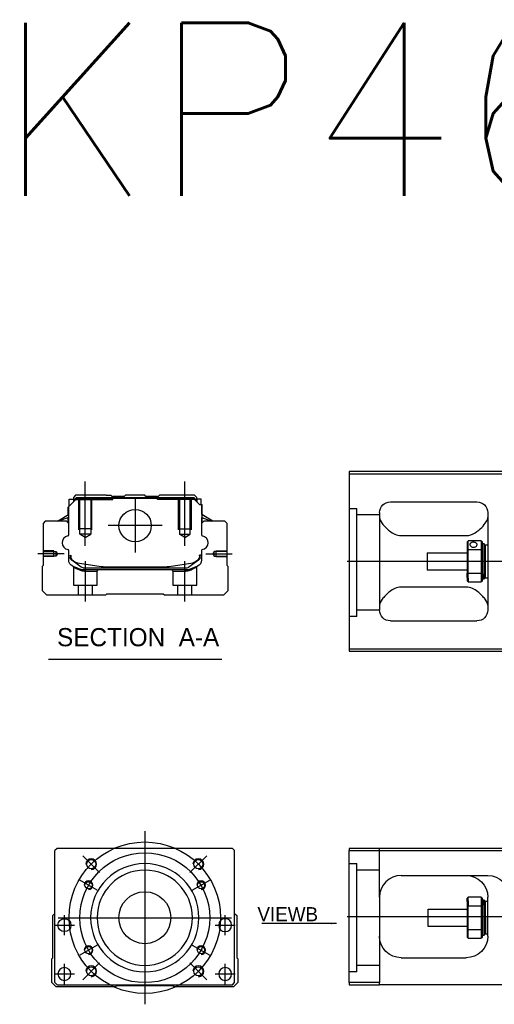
# Model space of a CAD drawing. Header units: millimetres. Extents: x -1108 to 3135, y -1596 to 860.
# Tile 279 of 649: x -1104 to -885, y 73 to 528. Entities that reach past the tile are written whole.
import ezdxf
from ezdxf.lldxf.tags import DXFTag

# ---------------------------------------------------------------- set-up
doc = ezdxf.new("R2010")
doc.units = ezdxf.units.MM
doc.layers.get('0').update_dxf_attribs({"linetype": 'CONTINUOUS'})
doc.styles.add('CHN', font='txt')
doc.styles.add('DIM-7', font='SIMPLEX.shx', dxfattribs={"width": 0.7, "bigfont": 'chineset.shx'})
doc.styles.get("Standard").update_dxf_attribs({"font": 'txt.shx', "height": 0.5})
tags = doc.linetypes.add('DASHED', pattern=[25.72, 12.86, -12.86]).pattern_tags.tags
tags[6:7] = [DXFTag(74, 4), DXFTag(75, 0), DXFTag(340, '0'), DXFTag(46, 0.0), DXFTag(50, 0.0), DXFTag(44, 0.0), DXFTag(45, 0.0)]
tags[4:5] = [DXFTag(74, 4), DXFTag(75, 0), DXFTag(340, '0'), DXFTag(46, 0.0), DXFTag(50, 0.0), DXFTag(44, 0.0), DXFTag(45, 0.0)]
doc.dimstyles.new('CNS', dxfattribs={"dimtxt": 3.5, "dimasz": 2.5, "dimexe": 1, "dimexo": 1, "dimgap": 1, "dimtad": 1, "dimdsep": 46, "dimtxsty": 'DIM-7', "dimcen": 0.09, "dimclrd": 4, "dimclre": 4, "dimclrt": 1, "dimadec": 0, "dimazin": 0, "dimtfac": 1, "dimtmove": 0, "dimatfit": 3, "dimfxl": 0, "dimtvp": 0.971429, "dimtolj": 1, "dimarcsym": 0})

msp = doc.modelspace()

# ---------------------------------------------------------------- linework, layer by layer
at = {"linetype": 'Continuous'}
for p, q in [((-878.24, 319.17), (-952.24, 319.17)), ((-952.24, 319.17), (-952.24, 237.17)), ((-952.24, 318.17), (-878.24, 318.17)), ((-1082.01, 302.73), (-1078.11, 306.63)), ((-1081.61, 306.33), (-1079.61, 306.33)), ((-1081.61, 303.13), (-1081.61, 306.33)), ((-1078.61, 308.18), (-1079.61, 307.18)), ((-1079.61, 307.18), (-1079.61, 306.33)), ((-1079.61, 306.33), (-1079.61, 305.13)), ((-1079.11, 306.18), (-1079.61, 306.18)), ((-1079.11, 306.27), (-1078.25, 307.13)), ((-1079.11, 305.63), (-1079.11, 306.27)), ((-1078.88, 306.17), (-1079.11, 306.27)), ((-1078.88, 306.17), (-1078.15, 306.9)), ((-1078.88, 305.86), (-1078.88, 306.17)), ((-1064.43, 308.18), (-1078.61, 308.18)), ((-1078.25, 307.13), (-1024.02, 307.13)), ((-1078.15, 306.9), (-1078.25, 307.13)), ((-1078.15, 306.9), (-1024.11, 306.9)), ((-1024.15, 306.63), (-1078.11, 306.63)), ((-1064.43, 308.18), (-1062.33, 308.18)), ((-1062.33, 308.18), (-1061.78, 307.63)), ((-1061.78, 307.63), (-1061.43, 307.63)), ((-1056.13, 307.63), (-1061.43, 307.63)), ((-1061.43, 307.13), (-1061.43, 307.63)), ((-1056.13, 307.63), (-1055.58, 308.18)), ((-1046.68, 308.18), (-1055.58, 308.18)), ((-1046.13, 307.63), (-1046.68, 308.18)), ((-1040.83, 307.63), (-1046.13, 307.63)), ((-1040.83, 307.63), (-1040.48, 307.63)), ((-1040.83, 307.13), (-1040.83, 307.63)), ((-1040.48, 307.63), (-1039.93, 308.18)), ((-1040.48, 307.63), (-1039.93, 308.18)), ((-1037.83, 308.18), (-1039.93, 308.18)), ((-1039.93, 308.18), (-1039.93, 308.18)), ((-1023.65, 308.18), (-1037.83, 308.18)), ((-1021.45, 303.93), (-1024.15, 306.63)), ((-1024.11, 306.9), (-1024.02, 307.13)), ((-1023.38, 306.17), (-1024.11, 306.9)), ((-1023.15, 306.27), (-1024.02, 307.13)), ((-1022.65, 307.18), (-1023.65, 308.18)), ((-1023.38, 306.17), (-1023.15, 306.27)), ((-1023.38, 305.86), (-1023.38, 306.17)), ((-1023.15, 305.63), (-1023.15, 306.27)), ((-1022.65, 306.18), (-1023.15, 306.18)), ((-1022.65, 306.33), (-1022.65, 307.18)), ((-1020.65, 306.33), (-1022.65, 306.33)), ((-1022.65, 306.33), (-1022.65, 305.13)), ((-1020.65, 303.93), (-1020.65, 306.33)), ((-1020.65, 306.33), (-1020.65, 306.33)), ((-933.24, 305.17), (-893.24, 305.17)), ((-1082.11, 299.22), (-1082.11, 302.63)), ((-1082.01, 299.28), (-1082.01, 302.73)), ((-1081.96, 302.78), (-1081.96, 296.68)), ((-1021.45, 303.93), (-1020.3, 303.93)), ((-1020.3, 303.93), (-1020.3, 296.68)), ((-1020.3, 303.93), (-1020.25, 303.93)), ((-1020.25, 299.28), (-1020.25, 303.93)), ((-1020.25, 303.93), (-1020.15, 303.93)), ((-1020.15, 299.22), (-1020.15, 303.93)), ((-1092.63, 296.18), (-1093.63, 295.18)), ((-1082.81, 296.18), (-1092.63, 296.18)), ((-1087.02, 296.18), (-1081.96, 299.32)), ((-1081.96, 297.98), (-1086.47, 296.18)), ((-1081.81, 295.18), (-1082.81, 296.18)), ((-1082.11, 295.48), (-1082.11, 297.92)), ((-1082.01, 295.38), (-1082.01, 297.96)), ((-1019.45, 296.18), (-1020.45, 295.18)), ((-1015.25, 296.18), (-1020.3, 299.32)), ((-1020.3, 297.98), (-1015.8, 296.18)), ((-1020.25, 295.38), (-1020.25, 297.96)), ((-1015.25, 296.18), (-1020.15, 299.22)), ((-1020.15, 295.48), (-1020.15, 297.92)), ((-1009.63, 296.18), (-1019.45, 296.18)), ((-1008.63, 295.18), (-1009.63, 296.18)), ((-938.24, 300.17), (-938.24, 255.17)), ((-888.24, 300.17), (-888.24, 255.17)), ((-1093.63, 295.18), (-1093.63, 275.73)), ((-1081.81, 289.86), (-1081.81, 295.18)), ((-1020.45, 295.18), (-1020.45, 289.86)), ((-1008.63, 275.73), (-1008.63, 295.18)), ((-928.24, 289.57), (-898.24, 289.57)), ((-897.74, 286.67), (-897.74, 283.07)), ((-891.24, 287.17), (-897.24, 287.17)), ((-897.24, 283.21), (-897.24, 287.17)), ((-891.24, 287.17), (-891.24, 283.21)), ((-890.74, 283.07), (-890.74, 286.67)), ((-1081.81, 278.25), (-1081.81, 282.64)), ((-1020.45, 282.64), (-1020.45, 278.25)), ((-897.74, 283.07), (-897.74, 272.26)), ((-897.24, 272.12), (-897.24, 283.21)), ((-897.24, 283.21), (-891.24, 283.21)), ((-891.24, 283.21), (-891.24, 272.12)), ((-890.74, 285.92), (-890.04, 285.92)), ((-890.74, 272.26), (-890.74, 283.07)), ((-890.04, 285.92), (-889.74, 285.62)), ((-890.04, 285.92), (-890.04, 271.83)), ((-889.74, 272.04), (-889.74, 285.62)), ((-889.74, 284.82), (-889.24, 285.32)), ((-889.24, 285.32), (-888.24, 285.32)), ((-889.24, 270.02), (-889.24, 285.32)), ((-1081.11, 280.53), (-1081.11, 279.45)), ((-1080.81, 280.53), (-1080.81, 279.48)), ((-1080.43, 278.18), (-1080.5, 278.23)), ((-1076.01, 274.97), (-1080.43, 278.18)), ((-1021.84, 278.18), (-1026.26, 274.97)), ((-1021.77, 278.23), (-1021.84, 278.18)), ((-1020.45, 280.53), (-1021.45, 280.53)), ((-1021.45, 280.53), (-1021.45, 279.48)), ((-1021.15, 279.45), (-1021.15, 280.53)), ((-916.24, 281.67), (-897.74, 281.67)), ((-916.24, 281.67), (-916.24, 273.67)), ((-1093.63, 275.73), (-1094.13, 275.23)), ((-1094.13, 275.23), (-1094.13, 264.18)), ((-1077.74, 277.05), (-1066.84, 275.31)), ((-1075.13, 274.68), (-1027.14, 274.68)), ((-1027.64, 273.68), (-1074.62, 273.68)), ((-1065.18, 275.18), (-1037.08, 275.18)), ((-1035.43, 275.31), (-1024.52, 277.05)), ((-1022.31, 275.48), (-1025.74, 274.06)), ((-1008.13, 275.23), (-1008.63, 275.73)), ((-1008.13, 264.18), (-1008.13, 275.23)), ((-897.74, 273.67), (-916.24, 273.67)), ((-897.74, 270.24), (-897.74, 272.26)), ((-897.74, 270.24), (-897.74, 268.67)), ((-891.24, 272.12), (-897.24, 272.12)), ((-897.24, 269.89), (-897.24, 272.12)), ((-897.24, 269.89), (-897.24, 268.17)), ((-891.24, 272.12), (-891.24, 269.89)), ((-891.24, 269.89), (-891.24, 268.17)), ((-890.74, 268.67), (-890.74, 272.26)), ((-890.04, 269.42), (-890.74, 269.42)), ((-890.04, 269.42), (-890.04, 271.83)), ((-889.74, 269.72), (-890.04, 269.42)), ((-889.74, 272.04), (-889.74, 269.72)), ((-889.74, 270.52), (-889.24, 270.02)), ((-889.24, 270.02), (-888.24, 270.02)), ((-1094.13, 264.18), (-1092.13, 262.18)), ((-1010.13, 262.18), (-1008.13, 264.18)), ((-898.24, 265.76), (-928.24, 265.76)), ((-897.24, 268.17), (-891.24, 268.17)), ((-1092.13, 262.18), (-1064.63, 262.18)), ((-1064.63, 262.18), (-1064.13, 262.68)), ((-1064.13, 262.68), (-1038.13, 262.68)), ((-1038.13, 262.68), (-1037.63, 262.18)), ((-1037.63, 262.18), (-1010.13, 262.18)), ((-933.24, 250.17), (-893.24, 250.17)), ((-952.24, 237.17), (-952.24, 236.17)), ((-878.24, 237.17), (-952.24, 237.17)), ((-952.24, 236.17), (-878.24, 236.17)), ((-1087.16, 145.02), (-1088.16, 144.02)), ((-1088.16, 83.02), (-1088.16, 144.02)), ((-1018.66, 145.02), (-1087.16, 145.02)), ((-1006.16, 145.02), (-1018.66, 145.02)), ((-1005.16, 144.02), (-1006.16, 145.02)), ((-1005.16, 83.02), (-1005.16, 144.02)), ((-952.24, 145.02), (-952.24, 144.02)), ((-878.24, 145.02), (-952.24, 145.02)), ((-952.24, 144.02), (-878.24, 144.02)), ((-952.24, 83.02), (-952.24, 144.02)), ((-928.24, 132.52), (-888.24, 132.52)), ((-938.24, 122.52), (-938.24, 83.02)), ((-897.74, 120.44), (-897.74, 122.02)), ((-897.74, 120.44), (-897.74, 118.42)), ((-897.74, 118.42), (-897.74, 107.61)), ((-891.24, 122.52), (-897.24, 122.52)), ((-897.24, 120.79), (-897.24, 122.52)), ((-897.24, 120.79), (-897.24, 118.56)), ((-897.24, 107.47), (-897.24, 118.56)), ((-897.24, 118.56), (-891.24, 118.56)), ((-891.24, 122.52), (-891.24, 120.79)), ((-891.24, 120.79), (-891.24, 118.56)), ((-891.24, 118.56), (-891.24, 107.47)), ((-890.74, 118.42), (-890.74, 122.02)), ((-890.74, 121.27), (-890.04, 121.27)), ((-890.74, 107.61), (-890.74, 118.42)), ((-890.04, 121.27), (-889.74, 120.97)), ((-890.04, 118.85), (-890.04, 121.27)), ((-890.04, 118.85), (-890.04, 104.77)), ((-889.74, 120.97), (-889.74, 118.64)), ((-889.74, 120.17), (-889.24, 120.67)), ((-889.74, 105.07), (-889.74, 118.64)), ((-889.24, 120.67), (-888.24, 120.67)), ((-889.24, 113.02), (-889.24, 120.67)), ((-888.24, 104.52), (-888.24, 122.52)), ((-1089.16, 114.02), (-1088.16, 115.02)), ((-1089.16, 94.56), (-1089.16, 114.02)), ((-1005.16, 115.02), (-1004.16, 114.02)), ((-1004.16, 114.02), (-1004.16, 94.56)), ((-915.74, 117.02), (-897.74, 117.02)), ((-915.74, 113.02), (-915.74, 117.02)), ((-915.74, 109.02), (-915.74, 113.02)), ((-889.24, 113.02), (-889.24, 105.37)), ((-897.74, 109.02), (-915.74, 109.02)), ((-897.74, 107.61), (-897.74, 104.02)), ((-897.24, 103.52), (-897.24, 107.47)), ((-891.24, 107.47), (-897.24, 107.47)), ((-891.24, 107.47), (-891.24, 103.52)), ((-890.74, 104.02), (-890.74, 107.61)), ((-890.04, 104.77), (-890.74, 104.77)), ((-889.74, 105.07), (-890.04, 104.77)), ((-889.24, 105.37), (-889.74, 105.87)), ((-888.24, 105.37), (-889.24, 105.37)), ((-897.24, 103.52), (-891.24, 103.52)), ((-1089.66, 94.07), (-1089.16, 94.56)), ((-1089.66, 83.02), (-1089.66, 94.07)), ((-1004.16, 94.56), (-1003.66, 94.07)), ((-1003.66, 94.07), (-1003.66, 83.02)), ((-928.24, 94.52), (-898.24, 94.52)), ((-1087.66, 81.02), (-1089.66, 83.02)), ((-1088.16, 83.02), (-1087.16, 82.02)), ((-1087.16, 82.02), (-1006.16, 82.02)), ((-1006.16, 82.02), (-1005.16, 83.02)), ((-1003.66, 83.02), (-1005.66, 81.02)), ((-952.24, 83.02), (-952.24, 82.02)), ((-938.24, 83.02), (-952.24, 83.02)), ((-952.24, 82.02), (-938.24, 82.02)), ((-938.24, 82.02), (-938.24, 83.02)), ((-878.24, 82.02), (-938.24, 82.02)), ((-1060.16, 81.02), (-1087.66, 81.02)), ((-1059.66, 81.52), (-1060.16, 81.02)), ((-1033.66, 81.52), (-1059.66, 81.52)), ((-1033.16, 81.02), (-1033.66, 81.52)), ((-1005.66, 81.02), (-1033.16, 81.02))]:
    msp.add_line(p, q, dxfattribs=at)
at = {"ltscale": 0.2}
for p, q in [((-1074.13, 284.77), (-1074.13, 314.6)), ((-1028.13, 284.77), (-1028.13, 314.6)), ((-1051.13, 306.66), (-1051.13, 281.71)), ((-1038.66, 294.18), (-1063.61, 294.18)), ((-1083.85, 281.18), (-1096, 281.18)), ((-1074.08, 259.18), (-1074.08, 277.68)), ((-1028.19, 259.18), (-1028.19, 277.68)), ((-1018.41, 281.18), (-1006.27, 281.18)), ((-1067.52, 133.88), (-1075.3, 141.65)), ((-1025.8, 133.88), (-1018.02, 141.65)), ((-1067.52, 92.16), (-1075.3, 84.38)), ((-1025.8, 92.16), (-1018.02, 84.38))]:
    msp.add_line(p, q, dxfattribs=at)
at = {"linetype": 'DASHED'}
for p, q in [((-1079.11, 306.18), (-1061.43, 306.18)), ((-1061.78, 306.18), (-1061.78, 307.63)), ((-1061.43, 306.18), (-1061.43, 307.13)), ((-1040.83, 306.18), (-1040.83, 307.13)), ((-1023.15, 306.18), (-1040.83, 306.18)), ((-1040.48, 306.18), (-1040.48, 307.63)), ((-1022.65, 306.18), (-1022.65, 306.33)), ((-1020.65, 304.18), (-1020.65, 304.18)), ((-1020.09, 299.18), (-1020.09, 299.18)), ((-1079.63, 275.01), (-1079.63, 266.68)), ((-1074.58, 273.18), (-1068.63, 273.18)), ((-1068.63, 273.18), (-1068.13, 273.68)), ((-1068.63, 266.68), (-1068.63, 273.18)), ((-1034.19, 273.68), (-1033.69, 273.18)), ((-1033.69, 273.18), (-1033.69, 266.68)), ((-1033.69, 273.18), (-1027.69, 273.18)), ((-1022.69, 266.68), (-1022.69, 274.99)), ((-1079.63, 266.68), (-1074.13, 266.68)), ((-1077.43, 266.68), (-1077.43, 262.18)), ((-1074.13, 266.68), (-1068.63, 266.68)), ((-1070.83, 262.18), (-1070.83, 266.68)), ((-1033.69, 266.68), (-1022.69, 266.68)), ((-1031.49, 266.68), (-1031.49, 262.18)), ((-1024.89, 262.18), (-1024.89, 266.68)), ((-948.74, 252.15), (-952.24, 252.15)), ((-948.74, 88.02), (-952.24, 88.02))]:
    msp.add_line(p, q, dxfattribs=at)
at = {"linetype": 'DASHED', "ltscale": 0.1}
for p, q in [((-1077.13, 292.18), (-1077.13, 306.18)), ((-1076.63, 290.18), (-1076.63, 306.18)), ((-1071.63, 306.18), (-1071.63, 290.18)), ((-1071.13, 292.18), (-1071.13, 306.18)), ((-1031.13, 292.18), (-1031.13, 306.18)), ((-1030.63, 306.18), (-1030.63, 290.18)), ((-1025.63, 290.18), (-1025.63, 306.18)), ((-1025.13, 292.18), (-1025.13, 306.18)), ((-1071.13, 292.63), (-1077.13, 292.63)), ((-1031.13, 292.63), (-1025.13, 292.63)), ((-1071.63, 290.18), (-1076.63, 290.18)), ((-1074.13, 288.74), (-1076.63, 290.18)), ((-1074.13, 288.74), (-1071.63, 290.18)), ((-1030.63, 290.18), (-1025.63, 290.18)), ((-1028.13, 288.74), (-1030.63, 290.18)), ((-1028.13, 288.74), (-1025.63, 290.18)), ((-1088.63, 282.48), (-1093.63, 282.48)), ((-1093.63, 282.26), (-1087.64, 282.26)), ((-1088.63, 279.88), (-1088.63, 282.48)), ((-1087.64, 282.26), (-1086.99, 281.18)), ((-1087.64, 280.11), (-1087.64, 282.26)), ((-1014.63, 282.26), (-1015.28, 281.18)), ((-1008.63, 282.26), (-1014.63, 282.26)), ((-1014.63, 280.11), (-1014.63, 282.26)), ((-1013.63, 279.88), (-1013.63, 282.48)), ((-1013.63, 282.48), (-1008.63, 282.48)), ((-1087.64, 280.11), (-1093.63, 280.11)), ((-1088.63, 279.88), (-1093.63, 279.88)), ((-1086.99, 281.18), (-1087.64, 280.11)), ((-1015.28, 281.18), (-1014.63, 280.11)), ((-1014.63, 280.11), (-1008.63, 280.11)), ((-1013.63, 279.88), (-1008.63, 279.88))]:
    msp.add_line(p, q, dxfattribs=at)
at = {"linetype": 'DASHED', "ltscale": 0.3}
for p, q in [((-952.24, 302.15), (-948.74, 302.15)), ((-948.74, 252.15), (-948.74, 302.15)), ((-938.24, 299.15), (-948.74, 299.15)), ((-938.24, 255.15), (-948.74, 255.15)), ((-938.24, 122.51), (-938.24, 145.02)), ((-952.24, 138.02), (-948.74, 138.02)), ((-948.74, 88.02), (-948.74, 138.02)), ((-938.24, 135.02), (-948.74, 135.02)), ((-938.24, 91.02), (-948.74, 91.02))]:
    msp.add_line(p, q, dxfattribs=at)
for p, q in [((-511.24, 277.62), (-953.24, 277.67)), ((-1091.15, 232.55), (-1011.1, 232.55)), ((-953.24, 113.52), (-511.24, 113.52))]:
    msp.add_line(p, q)
at = {"ltscale": 0.3}
for p, q in [((-1046.66, 153.02), (-1046.66, 73.02)), ((-1086.66, 113.02), (-1006.66, 113.02))]:
    msp.add_line(p, q, dxfattribs=at)
at = {"ltscale": 0.1}
for p, q in [((-1068.61, 125.69), (-1076.67, 130.34)), ((-1024.71, 125.69), (-1016.65, 130.34)), ((-1083.77, 104.93), (-1083.77, 114.23)), ((-1009.54, 104.93), (-1009.54, 114.23)), ((-1088.42, 109.58), (-1079.12, 109.58)), ((-1014.19, 109.58), (-1004.89, 109.58)), ((-1068.61, 100.34), (-1076.67, 95.69)), ((-1024.71, 100.34), (-1016.65, 95.69)), ((-1083.77, 82.37), (-1083.77, 91.67)), ((-1009.54, 82.37), (-1009.54, 91.67)), ((-1088.42, 87.02), (-1079.12, 87.02)), ((-1014.19, 87.02), (-1004.89, 87.02))]:
    msp.add_line(p, q, dxfattribs=at)
at = {"linetype": 'Continuous'}
for centre, radius in [((-1051.13, 294.18), 7.47), ((-1071.41, 137.76), 2.1), ((-1021.91, 137.76), 2.1), ((-1072.64, 128.02), 1.65), ((-1020.68, 128.02), 1.65), ((-1046.66, 113.02), 12), ((-1083.77, 109.58), 3), ((-1072.64, 98.02), 1.65), ((-1020.68, 98.02), 1.65), ((-1071.41, 88.27), 2.1), ((-1021.91, 88.27), 2.1)]:
    msp.add_circle(centre, radius, dxfattribs=at)
at = {"ltscale": 0.3}
for radius in [35, 30]:
    msp.add_circle((-1046.66, 113.02), radius, dxfattribs=at)
at = {"linetype": 'Continuous', "extrusion": (0, 0, -1)}
for centre, radius in [((1046.66, 113.02), 25), ((1046.66, 113.02), 22), ((1009.54, 109.58), 3), ((1083.77, 87.02), 3), ((1009.54, 87.02), 3)]:
    msp.add_circle(centre, radius, dxfattribs=at)
at = {"linetype": 'Continuous', "extrusion": (-6.12303e-17, 0, -1)}
for centre, start, end in [((933.24, 300.17), 0, 90), ((893.24, 300.17), 90, 180), ((933.24, 255.17), 270, 0), ((893.24, 255.17), 180, 270)]:
    msp.add_arc(centre, 5, start, end, dxfattribs=at)
for centre, radius, start, end in [((-1081.69, 286.25), 3.17, 98.9371, 261.0629), ((-1020.58, 286.25), 3.17, 278.9371, 81.0629), ((-1071.41, 137.76), 2.5, 270, 180), ((-1021.91, 137.76), 2.5, 270, 180), ((-1072.64, 128.02), 2, 270, 180), ((-1020.68, 128.02), 2, 270, 180), ((-1072.64, 98.02), 2, 270, 180), ((-1020.68, 98.02), 2, 270, 180), ((-1071.41, 88.27), 2.5, 270, 180), ((-1021.91, 88.27), 2.5, 270, 180)]:
    msp.add_arc(centre, radius, start, end)
at = {"linetype": 'Continuous'}
for centre, radius, start, end in [((-1082.31, 289.86), 0.5, 285.1919, 0), ((-1019.95, 289.86), 0.5, 180, 254.8081), ((-1082.31, 282.64), 0.5, 0, 74.8081), ((-1019.95, 282.64), 0.5, 105.1919, 180), ((-1077.11, 281), 4, 202.3316, 260.9414), ((-1025.15, 281), 4, 337.6678, 353.1681), ((-1025.15, 281), 3.77, 349.0413, 352.7469), ((-1065.18, 285.68), 10.5, 260.9414, 270), ((-1037.08, 285.68), 10.5, 270, 279.0586), ((-1027.14, 276.18), 1.5, 270, 306.0274), ((-928.24, 122.52), 10, 90, 180)]:
    msp.add_arc(centre, radius, start, end, dxfattribs=at)
at = {"linetype": 'Continuous', "extrusion": (0, 0, -1)}
for centre, radius, start, end in [((1078.81, 278.25), 3, 292.4327, 0), ((1079.61, 279.45), 1.5, 306.0274, 0), ((1077.11, 281), 4, 337.6678, 353.1681), ((1077.11, 281), 3.77, 349.0413, 352.7469), ((1025.15, 281), 4, 202.3316, 260.9414), ((1023.45, 278.25), 3, 180, 247.5673), ((1022.65, 279.45), 1.5, 180, 233.9726), ((1074.62, 278.68), 5, 270, 292.4327), ((1075.13, 276.18), 1.5, 270, 306.0274), ((1027.64, 278.68), 5, 247.5673, 270), ((898.24, 122.52), 10, 90, 180), ((888.24, 122.52), 10, 90, 180), ((928.24, 104.52), 10, 270, 0), ((898.24, 104.52), 10, 180, 270)]:
    msp.add_arc(centre, radius, start, end, dxfattribs=at)
at = {"linetype": 'Continuous'}
for points, degree in [([(-1081.96, 296.68), (-1081.96, 296.08)], 1), ([(-1081.96, 296.08), (-1081.96, 295.33)], 1), ([(-1020.3, 296.68), (-1020.3, 296.08)], 1), ([(-1020.3, 296.08), (-1020.3, 295.33)], 1), ([(-938.24, 297.96), (-938.24, 297.21), (-937.77, 296.23), (-937, 295.17)], 3), ([(-897.74, 286.67), (-897.58, 286.83), (-897.41, 287), (-897.24, 287.17)], 3), ([(-891.24, 287.17), (-891.08, 287), (-890.91, 286.83), (-890.74, 286.67)], 3), ([(-897.24, 283.21), (-897.41, 283.17), (-897.58, 283.12), (-897.74, 283.07)], 3), ([(-891.24, 283.21), (-891.08, 283.17), (-890.91, 283.12), (-890.74, 283.07)], 3), ([(-897.24, 272.12), (-897.41, 272.17), (-897.58, 272.21), (-897.74, 272.26)], 3), ([(-897.24, 268.17), (-897.41, 268.33), (-897.58, 268.5), (-897.74, 268.67)], 3), ([(-891.24, 272.12), (-891.08, 272.17), (-890.91, 272.21), (-890.74, 272.26)], 3), ([(-890.74, 268.67), (-890.91, 268.5), (-891.08, 268.33), (-891.24, 268.17)], 3), ([(-937, 260.17), (-937.78, 259.09), (-938.24, 258.12), (-938.24, 257.37)], 3), ([(-888.24, 257.37), (-888.24, 258.13), (-888.71, 259.09), (-889.49, 260.17)], 3), ([(-933.24, 131.18), (-933.27, 131.16), (-933.3, 131.14), (-933.33, 131.12)], 3), ([(-897.24, 122.52), (-897.41, 122.35), (-897.58, 122.18), (-897.74, 122.02)], 3), ([(-897.24, 118.56), (-897.41, 118.52), (-897.58, 118.47), (-897.74, 118.42)], 3), ([(-891.24, 122.52), (-891.08, 122.35), (-890.91, 122.18), (-890.74, 122.02)], 3), ([(-890.74, 118.42), (-890.91, 118.47), (-891.08, 118.52), (-891.24, 118.56)], 3), ([(-897.24, 107.47), (-897.41, 107.52), (-897.58, 107.56), (-897.74, 107.61)], 3), ([(-890.74, 107.61), (-890.91, 107.56), (-891.08, 107.52), (-891.24, 107.47)], 3), ([(-897.74, 104.02), (-897.58, 103.85), (-897.41, 103.68), (-897.24, 103.52)], 3), ([(-890.74, 104.02), (-890.91, 103.85), (-891.08, 103.68), (-891.24, 103.52)], 3)]:
    msp.add_open_spline(points, degree=degree, dxfattribs=at)
for points, knots in [([(-898.24, 289.57), (-896.72, 289.57), (-895.31, 290.13), (-892.9, 291.59), (-891.91, 292.45), (-889.35, 295.07), (-888.24, 296.79), (-888.24, 297.96)], [0, 0, 0, 0, 0.25, 0.25, 0.5, 0.5, 1, 1, 1, 1]), ([(-937, 295.17), (-936.17, 294.03), (-935.04, 292.8), (-932.16, 290.59), (-930.31, 289.57), (-928.24, 289.57)], [0, 0, 0, 0, 0.5, 0.5, 1, 1, 1, 1]), ([(-893.19, 285.44), (-893.19, 285.57), (-893.23, 285.7), (-893.35, 285.94), (-893.44, 286.04), (-893.66, 286.23), (-893.81, 286.31), (-894.12, 286.43), (-894.29, 286.47), (-894.65, 286.52), (-894.84, 286.53), (-895.21, 286.5), (-895.39, 286.47), (-895.72, 286.38), (-895.87, 286.31), (-896.13, 286.15), (-896.25, 286.05), (-896.41, 285.83), (-896.46, 285.71), (-896.49, 285.53), (-896.49, 285.49), (-896.49, 285.44)], [0, 0, 0, 0, 0.106605, 0.106605, 0.21316, 0.21316, 0.320465, 0.320465, 0.42832, 0.42832, 0.535356, 0.535356, 0.641477, 0.641477, 0.748016, 0.748016, 0.855648, 0.855648, 0.963354, 0.963354, 1, 1, 1, 1]), ([(-896.49, 285.44), (-896.49, 285.31), (-896.46, 285.18), (-896.34, 284.92), (-896.25, 284.8), (-896.02, 284.57), (-895.88, 284.47), (-895.57, 284.32), (-895.39, 284.26), (-895.03, 284.19), (-894.84, 284.18), (-894.48, 284.21), (-894.3, 284.26), (-893.97, 284.38), (-893.82, 284.47), (-893.55, 284.67), (-893.44, 284.79), (-893.28, 285.04), (-893.23, 285.18), (-893.2, 285.35), (-893.19, 285.4), (-893.19, 285.44)], [0, 0, 0, 0, 0.106605, 0.106605, 0.21316, 0.21316, 0.320465, 0.320465, 0.42832, 0.42832, 0.535356, 0.535356, 0.641477, 0.641477, 0.748016, 0.748016, 0.855648, 0.855648, 0.963354, 0.963354, 1, 1, 1, 1]), ([(-928.24, 265.76), (-930.31, 265.76), (-932.16, 264.74), (-935.03, 262.54), (-936.18, 261.3), (-937, 260.17)], [0, 0, 0, 0, 0.5, 0.5, 1, 1, 1, 1]), ([(-889.49, 260.17), (-890.31, 261.3), (-891.44, 262.53), (-894.33, 264.74), (-896.18, 265.76), (-898.24, 265.76)], [0, 0, 0, 0, 0.5, 0.5, 1, 1, 1, 1]), ([(-937.68, 125.83), (-937.77, 125.57), (-937.9, 125.13), (-938.01, 124.69), (-938.04, 124.51)], [0, 0, 0, 0, 0.596588, 1, 1, 1, 1])]:
    msp.add_open_spline(points, degree=3, knots=knots, dxfattribs=at)
at = {"linetype": 'DASHED'}
for points, degree in [([(-1079.94, 275.47), (-1079.63, 275.01)], 1), ([(-1076.51, 273.6), (-1076.53, 274.06)], 1), ([(-1074.62, 273.68), (-1074.58, 273.18)], 1), ([(-1027.64, 273.68), (-1027.66, 273.52), (-1027.67, 273.35), (-1027.69, 273.18)], 3), ([(-1025.74, 274.06), (-1025.77, 273.6)], 1), ([(-1022.69, 274.99), (-1022.38, 275.45)], 1)]:
    msp.add_open_spline(points, degree=degree, dxfattribs=at)
for points, degree, knots in [([(-1079.94, 275.47), (-1079.94, 275.47), (-1079.02, 275.09), (-1078.09, 274.71), (-1076.53, 274.06)], 2, [0, 0, 0, 0.5, 0.5, 1, 1, 1]), ([(-1079.63, 275.01), (-1079.63, 275.01), (-1079.63, 275.01), (-1079.16, 274.8), (-1077.85, 274.2), (-1076.97, 273.81), (-1076.51, 273.6)], 3, [0, 0, 0, 0, 0.000815, 0.486557, 0.726811, 1, 1, 1, 1]), ([(-1076.51, 273.6), (-1076.2, 273.48), (-1075.6, 273.24), (-1074.91, 273.2), (-1074.58, 273.18)], 3, [0, 0, 0, 0, 0.515943, 1, 1, 1, 1]), ([(-1027.69, 273.18), (-1027.36, 273.2), (-1026.67, 273.24), (-1026.07, 273.48), (-1025.77, 273.6)], 3, [0, 0, 0, 0, 0.484584, 1, 1, 1, 1]), ([(-1025.77, 273.6), (-1025.45, 273.74), (-1024.84, 274.01), (-1024.09, 274.35), (-1023.1, 274.8), (-1022.69, 274.99), (-1022.69, 274.99)], 3, [0, 0, 0, 0, 0.185898, 0.357233, 0.514425, 1, 1, 1, 1])]:
    msp.add_open_spline(points, degree=degree, knots=knots, dxfattribs=at)

# ---------------------------------------------------------------- texts
at = {"insert": (-1115.46, 526.5), "char_height": 80, "attachment_point": 1}
msp.add_mtext('KP46-N-C02', dxfattribs=at)
at = {"style": 'CHN'}
for s, insert, char_height, attachment_point in [('SECTION  A-A ', (-1087.18, 242.58), 8.4, 4), ('VIEWB', (-966.63, 111.4), 6.5, 9)]:
    msp.add_mtext(s, dxfattribs=dict(at, insert=insert, char_height=char_height, attachment_point=attachment_point))

# ---------------------------------------------------------------- leaders
msp.add_leader([(-958.19, 110.4), (-992.65, 110.4)], dimstyle='CNS', override={"dimtxt": 6.5, "dimtxsty": 'CHN'})

doc.saveas('drawing.dxf')
